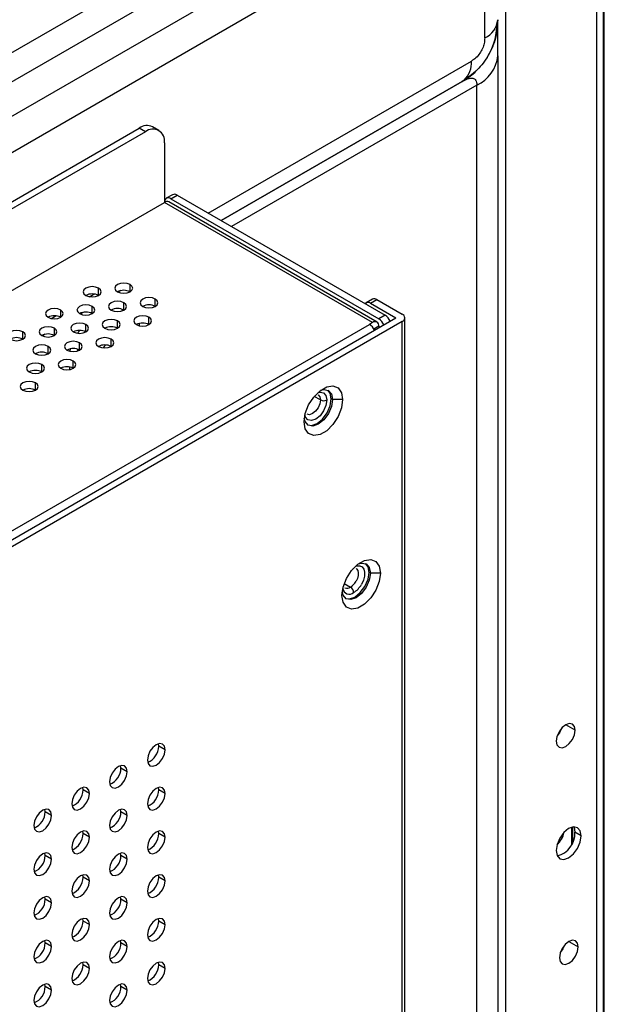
# Model space of a CAD drawing. Header units: millimetres. Extents: x 0 to 1118, y 0 to 864.
# Tile 303 of 309: x 1018 to 1026, y 715 to 729. Entities that reach past the tile are written whole.
import ezdxf

# ---------------------------------------------------------------- set-up
doc = ezdxf.new("R2010")
doc.units = ezdxf.units.MM

msp = doc.modelspace()

# ---------------------------------------------------------------- linework, layer by layer
at = {"color": 7, "linetype": 'Continuous', "lineweight": 25}
for p, q in [((1026.1451, 698.0611), (1026.1451, 790.6467)), ((1026.2518, 698.0068), (1026.2518, 789.8964)), ((1008.5632, 723.0015), (1024.4661, 732.1821)), ((1024.259, 731.6542), (1008.6668, 722.653)), ((1008.6668, 722.1705), (1024.259, 731.1717)), ((1024.3885, 730.7361), (1008.7962, 721.7349)), ((1024.576, 728.6258), (1024.576, 730.6278)), ((1024.7349, 728.6867), (1024.7563, 728.8516)), ((1024.759, 728.8809), (1024.759, 728.8809)), ((1024.7284, 728.6364), (1024.7349, 728.6867)), ((1024.7589, 728.6983), (1024.7586, 728.7621)), ((1024.759, 728.3735), (1024.759, 694.5554)), ((1024.259, 728.0149), (1020.8826, 726.0657)), ((1020.8826, 726.0657), (1024.259, 728.0148)), ((1024.259, 728.0149), (1024.2871, 728.0343)), ((1024.259, 728.0149), (1024.259, 728.0148)), ((985.8738, 707.8153), (1019.7334, 727.362)), ((1019.8218, 727.311), (985.8738, 707.7132)), ((1019.8218, 727.311), (1019.7334, 727.362)), ((1020.0093, 727.3296), (1019.9209, 727.3806)), ((1020.087, 727.1579), (1020.087, 726.3209)), ((985.8738, 706.5701), (1020.087, 726.3209)), ((1023.0038, 724.6371), (1020.087, 726.3209)), ((1020.2013, 726.4292), (1020.1129, 726.3781)), ((1023.0663, 724.6433), (1020.1495, 726.3271)), ((1020.1754, 726.3719), (1020.2638, 726.423)), ((1020.1754, 726.3719), (1023.0922, 724.6881)), ((1020.2638, 726.423), (1023.1806, 724.7391)), ((1019.1003, 725.0368), (1019.036, 724.9997)), ((1019.036, 724.9997), (1019.1004, 725.0368)), ((1023.0032, 724.9647), (1022.9148, 724.9137)), ((1022.9773, 724.9075), (1023.0657, 724.9585)), ((1023.0657, 724.9585), (1023.4192, 724.7544)), ((1019.5145, 724.8144), (1019.4946, 724.8029)), ((1022.9773, 724.9075), (1023.3308, 724.7034)), ((985.8738, 703.0799), (1023.3308, 724.7034)), ((1018.57, 724.7307), (1018.5057, 724.6935)), ((1018.5057, 724.6935), (1018.5701, 724.7307)), ((1023.1806, 724.7391), (1023.0922, 724.6881)), ((1023.4558, 688.208), (1023.4558, 724.7034)), ((1023.4192, 724.6524), (985.8738, 702.9779)), ((1019.7334, 724.6245), (1019.7334, 724.5936)), ((1023.0038, 724.6371), (1022.9596, 724.6116)), ((1023.0922, 724.586), (1023.0221, 724.5456)), ((1023.0922, 724.586), (1023.1084, 724.575)), ((1023.4192, 688.1569), (1023.4192, 724.6524)), ((1019.1667, 724.301), (1019.1707, 724.3068)), ((1019.2344, 724.2929), (1019.2308, 724.2827)), ((1018.7612, 723.9793), (1018.7612, 724.0141)), ((1022.4425, 723.5578), (1022.4248, 723.568)), ((1022.5839, 723.5578), (1022.4425, 723.5578)), ((1022.9729, 721.1264), (1022.9552, 721.1366)), ((1023.1143, 721.1264), (1022.9729, 721.1264)), ((1020.0074, 718.7022), (1020.0034, 718.736)), ((1020.0958, 718.6511), (1020.0074, 718.7022)), ((1019.4771, 718.396), (1019.4731, 718.4299)), ((1019.5655, 718.345), (1019.4771, 718.396)), ((1018.9468, 718.0898), (1018.9427, 718.1237)), ((1019.0352, 718.0388), (1018.9468, 718.0898)), ((1020.0074, 718.0897), (1020.0034, 718.1236)), ((1020.0958, 718.0387), (1020.0074, 718.0897)), ((1018.4164, 717.7837), (1018.4124, 717.8176)), ((1018.5048, 717.7327), (1018.4164, 717.7837)), ((1019.4771, 717.7836), (1019.4731, 717.8175)), ((1019.5655, 717.7326), (1019.4771, 717.7836)), ((1018.9468, 717.4774), (1018.9427, 717.5113)), ((1020.0074, 717.4773), (1020.0034, 717.5112)), ((1025.8086, 717.3602), (1025.8086, 717.5687)), ((1025.9289, 717.4447), (1025.8405, 717.4958)), ((1019.0352, 717.4264), (1018.9468, 717.4774)), ((1020.0958, 717.4263), (1020.0074, 717.4773)), ((1018.4164, 717.1713), (1018.4124, 717.2051)), ((1018.5048, 717.1203), (1018.4164, 717.1713)), ((1019.4771, 717.1712), (1019.4731, 717.205)), ((1019.5655, 717.1202), (1019.4771, 717.1712)), ((1018.9468, 716.865), (1018.9427, 716.8989)), ((1019.0352, 716.814), (1018.9468, 716.865)), ((1020.0074, 716.8649), (1020.0034, 716.8988)), ((1020.0958, 716.8139), (1020.0074, 716.8649)), ((1018.4164, 716.5589), (1018.4124, 716.5927)), ((1018.5048, 716.5079), (1018.4164, 716.5589)), ((1019.4771, 716.5588), (1019.4731, 716.5926)), ((1019.5655, 716.5078), (1019.4771, 716.5588)), ((1018.9468, 716.2526), (1018.9427, 716.2865)), ((1019.0352, 716.2016), (1018.9468, 716.2526)), ((1020.0074, 716.2525), (1020.0034, 716.2864)), ((1020.0958, 716.2015), (1020.0074, 716.2525)), ((1018.4164, 715.9465), (1018.4124, 715.9803)), ((1019.4771, 715.9464), (1019.4731, 715.9802)), ((1018.5048, 715.8955), (1018.4164, 715.9465)), ((1019.5655, 715.8954), (1019.4771, 715.9464)), ((1018.9468, 715.6402), (1018.9427, 715.6741)), ((1019.0352, 715.5892), (1018.9468, 715.6402)), ((1020.0074, 715.6401), (1020.0034, 715.674)), ((1020.0958, 715.5891), (1020.0074, 715.6401)), ((1018.4164, 715.3341), (1018.4124, 715.3679)), ((1018.5048, 715.283), (1018.4164, 715.3341)), ((1019.4771, 715.334), (1019.4731, 715.3678)), ((1019.5655, 715.2829), (1019.4771, 715.334))]:
    msp.add_line(p, q, dxfattribs=at)
at = {"color": 8, "linetype": 'Continuous', "lineweight": 25}
for p, q in [((1026.2335, 789.8709), (1026.2335, 698.0173)), ((1024.8688, 788.2907), (1024.8688, 697.3262)), ((1020.6995, 726.1714), (1024.3885, 728.301)), ((1024.4661, 727.9653), (1021.0291, 725.9811)), ((1024.4661, 694.3088), (1024.4661, 727.9653)), ((1019.1633, 725.0172), (1019.1633, 725.1193)), ((1019.4783, 725.0858), (1019.4387, 725.063)), ((1019.6053, 725.0682), (1019.6053, 725.1703)), ((1019.9588, 724.8641), (1019.9588, 724.9662)), ((1018.633, 724.7111), (1018.633, 724.8131)), ((1019.0749, 724.7621), (1019.0749, 724.8641)), ((1019.5169, 724.8131), (1019.5169, 724.9152)), ((1018.9479, 724.7797), (1018.9083, 724.7568)), ((1019.8704, 724.609), (1019.8704, 724.7111)), ((985.8738, 703.2024), (1022.9596, 724.6116)), ((1018.5446, 724.4559), (1018.5446, 724.558)), ((1018.9865, 724.507), (1018.9865, 724.609)), ((1019.4285, 724.558), (1019.4285, 724.66)), ((1018.1027, 724.4049), (1018.1027, 724.507)), ((1018.4176, 724.4735), (1018.378, 724.4507)), ((1019.3401, 724.3029), (1019.3401, 724.4049)), ((1018.4562, 724.2008), (1018.4562, 724.3029)), ((1018.8982, 724.2518), (1018.8982, 724.3539)), ((1018.3678, 723.9457), (1018.3678, 724.0477)), ((1018.8098, 723.9967), (1018.8098, 724.0988)), ((1018.2794, 723.6906), (1018.2794, 723.7926)), ((1022.2746, 723.5527), (1022.1871, 723.6032)), ((1022.607, 720.9804), (1022.6944, 720.93)), ((1025.8433, 718.9263), (1025.7107, 719.0029)), ((1025.7903, 717.564), (1025.7903, 717.3241)), ((1025.7549, 715.9663), (1025.8875, 715.8898))]:
    msp.add_line(p, q, dxfattribs=at)
at = {"color": 7, "linetype": 'Continuous', "lineweight": 25, "flags": 128}
for points in [[(1019.1633, 725.1193), (1019.1228, 725.1349), (1019.0749, 725.1404), (1019.0271, 725.1349), (1018.9865, 725.1193), (1018.9594, 725.0959), (1018.9499, 725.0682), (1018.9594, 725.0406), (1018.9865, 725.0172)], [(1018.9865, 725.0172), (1019.0271, 725.0016), (1019.0749, 724.9961), (1019.1228, 725.0016), (1019.1633, 725.0172), (1019.1904, 725.0406), (1019.1999, 725.0682), (1019.1904, 725.0959), (1019.1633, 725.1193)], [(1019.6053, 725.1703), (1019.5647, 725.1859), (1019.5169, 725.1914), (1019.469, 725.1859), (1019.4285, 725.1703), (1019.4014, 725.1469), (1019.3919, 725.1193), (1019.4014, 725.0917), (1019.4285, 725.0682)], [(1019.4285, 725.0682), (1019.469, 725.0526), (1019.5169, 725.0471), (1019.5647, 725.0526), (1019.6053, 725.0682), (1019.6324, 725.0917), (1019.6419, 725.1193), (1019.6324, 725.1469), (1019.6053, 725.1703)], [(1019.9588, 724.9662), (1019.9183, 724.9818), (1019.8704, 724.9873), (1019.8226, 724.9818), (1019.782, 724.9662), (1019.7549, 724.9428), (1019.7454, 724.9152), (1019.7549, 724.8876), (1019.782, 724.8641)], [(1019.782, 724.8641), (1019.8226, 724.8485), (1019.8704, 724.843), (1019.9183, 724.8485), (1019.9588, 724.8641), (1019.9859, 724.8876), (1019.9954, 724.9152), (1019.9859, 724.9428), (1019.9588, 724.9662)], [(1018.633, 724.8131), (1018.5924, 724.8288), (1018.5446, 724.8343), (1018.4968, 724.8288), (1018.4562, 724.8131), (1018.4291, 724.7897), (1018.4196, 724.7621), (1018.4291, 724.7345), (1018.4562, 724.7111)], [(1018.4562, 724.7111), (1018.4968, 724.6954), (1018.5446, 724.6899), (1018.5924, 724.6954), (1018.633, 724.7111), (1018.6601, 724.7345), (1018.6696, 724.7621), (1018.6601, 724.7897), (1018.633, 724.8131)], [(1019.0749, 724.8641), (1019.0344, 724.8798), (1018.9865, 724.8853), (1018.9387, 724.8798), (1018.8982, 724.8641), (1018.8711, 724.8407), (1018.8615, 724.8131), (1018.8711, 724.7855), (1018.8982, 724.7621)], [(1018.8982, 724.7621), (1018.9387, 724.7465), (1018.9865, 724.741), (1019.0344, 724.7465), (1019.0749, 724.7621), (1019.102, 724.7855), (1019.1115, 724.8131), (1019.102, 724.8407), (1019.0749, 724.8641)], [(1019.5169, 724.9152), (1019.4763, 724.9308), (1019.4285, 724.9363), (1019.3806, 724.9308), (1019.3401, 724.9152), (1019.313, 724.8918), (1019.3035, 724.8641), (1019.313, 724.8365), (1019.3401, 724.8131)], [(1019.3401, 724.8131), (1019.3806, 724.7975), (1019.4285, 724.792), (1019.4763, 724.7975), (1019.5169, 724.8131), (1019.544, 724.8365), (1019.5535, 724.8641), (1019.544, 724.8918), (1019.5169, 724.9152)], [(1019.4285, 724.66), (1019.3879, 724.6757), (1019.3401, 724.6812), (1019.2923, 724.6757), (1019.2517, 724.66), (1019.2246, 724.6366), (1019.2151, 724.609), (1019.2246, 724.5814), (1019.2517, 724.558)], [(1019.8704, 724.7111), (1019.8299, 724.7267), (1019.782, 724.7322), (1019.7342, 724.7267), (1019.6936, 724.7111), (1019.6666, 724.6877), (1019.657, 724.66), (1019.6666, 724.6324), (1019.6936, 724.609)], [(1019.6936, 724.609), (1019.7342, 724.5934), (1019.782, 724.5879), (1019.8299, 724.5934), (1019.8704, 724.609), (1019.8975, 724.6324), (1019.907, 724.66), (1019.8975, 724.6877), (1019.8704, 724.7111)], [(1018.1027, 724.507), (1018.0621, 724.5226), (1018.0143, 724.5281), (1017.9664, 724.5226), (1017.9259, 724.507), (1017.8988, 724.4836), (1017.8893, 724.4559), (1017.8988, 724.4283), (1017.9259, 724.4049)], [(1018.5446, 724.558), (1018.504, 724.5736), (1018.4562, 724.5791), (1018.4084, 724.5736), (1018.3678, 724.558), (1018.3407, 724.5346), (1018.3312, 724.507), (1018.3407, 724.4794), (1018.3678, 724.4559)], [(1018.3678, 724.4559), (1018.4084, 724.4403), (1018.4562, 724.4348), (1018.504, 724.4403), (1018.5446, 724.4559), (1018.5717, 724.4794), (1018.5812, 724.507), (1018.5717, 724.5346), (1018.5446, 724.558)], [(1018.9865, 724.609), (1018.946, 724.6247), (1018.8982, 724.6302), (1018.8503, 724.6247), (1018.8098, 724.609), (1018.7827, 724.5856), (1018.7732, 724.558), (1018.7827, 724.5304), (1018.8098, 724.507)], [(1018.8098, 724.507), (1018.8503, 724.4913), (1018.8982, 724.4858), (1018.946, 724.4913), (1018.9865, 724.507), (1019.0136, 724.5304), (1019.0232, 724.558), (1019.0136, 724.5856), (1018.9865, 724.609)], [(1018.8714, 724.4875), (1018.879, 724.498), (1018.9028, 724.528)], [(1019.2517, 724.558), (1019.2923, 724.5423), (1019.3401, 724.5369), (1019.3879, 724.5423), (1019.4285, 724.558), (1019.4556, 724.5814), (1019.4651, 724.609), (1019.4556, 724.6366), (1019.4285, 724.66)], [(1017.9259, 724.4049), (1017.9664, 724.3893), (1018.0143, 724.3838), (1018.0621, 724.3893), (1018.1027, 724.4049), (1018.1298, 724.4283), (1018.1393, 724.4559), (1018.1298, 724.4836), (1018.1027, 724.507)], [(1019.3401, 724.4049), (1019.2995, 724.4206), (1019.2517, 724.4261), (1019.2039, 724.4206), (1019.1633, 724.4049), (1019.1362, 724.3815), (1019.1267, 724.3539), (1019.1362, 724.3263), (1019.1633, 724.3029)], [(1019.1633, 724.3029), (1019.2039, 724.2872), (1019.2517, 724.2817), (1019.2995, 724.2872), (1019.3401, 724.3029), (1019.3672, 724.3263), (1019.3767, 724.3539), (1019.3672, 724.3815), (1019.3401, 724.4049)], [(1018.4562, 724.3029), (1018.4157, 724.3185), (1018.3678, 724.324), (1018.32, 724.3185), (1018.2794, 724.3029), (1018.2523, 724.2795), (1018.2428, 724.2518), (1018.2523, 724.2242), (1018.2794, 724.2008)], [(1018.2794, 724.2008), (1018.32, 724.1852), (1018.3678, 724.1797), (1018.4157, 724.1852), (1018.4562, 724.2008), (1018.4833, 724.2242), (1018.4928, 724.2518), (1018.4833, 724.2795), (1018.4562, 724.3029)], [(1018.8982, 724.3539), (1018.8576, 724.3695), (1018.8098, 724.375), (1018.7619, 724.3695), (1018.7214, 724.3539), (1018.6943, 724.3305), (1018.6848, 724.3029), (1018.6943, 724.2752), (1018.7214, 724.2518)], [(1018.7214, 724.2518), (1018.7619, 724.2362), (1018.8098, 724.2307), (1018.8576, 724.2362), (1018.8982, 724.2518), (1018.9253, 724.2752), (1018.9348, 724.3029), (1018.9253, 724.3305), (1018.8982, 724.3539)], [(1018.7658, 724.2353), (1018.7662, 724.238), (1018.7723, 724.2696)], [(1018.8728, 724.2631), (1018.8697, 724.2531), (1018.8655, 724.2383)], [(1019.2663, 724.3235), (1019.2407, 724.2999), (1019.2262, 724.2832)], [(1018.8098, 724.0988), (1018.7692, 724.1144), (1018.7214, 724.1199), (1018.6735, 724.1144), (1018.633, 724.0988), (1018.6059, 724.0754), (1018.5964, 724.0477), (1018.6059, 724.0201), (1018.633, 723.9967)], [(1018.3678, 724.0477), (1018.3273, 724.0634), (1018.2794, 724.0689), (1018.2316, 724.0634), (1018.191, 724.0477), (1018.164, 724.0243), (1018.1544, 723.9967), (1018.164, 723.9691), (1018.191, 723.9457)], [(1018.191, 723.9457), (1018.2316, 723.93), (1018.2794, 723.9246), (1018.3273, 723.93), (1018.3678, 723.9457), (1018.3949, 723.9691), (1018.4044, 723.9967), (1018.3949, 724.0243), (1018.3678, 724.0477)], [(1018.633, 723.9967), (1018.6735, 723.9811), (1018.7214, 723.9756), (1018.7692, 723.9811), (1018.8098, 723.9967), (1018.8369, 724.0201), (1018.8464, 724.0477), (1018.8369, 724.0754), (1018.8098, 724.0988)], [(1018.2794, 723.7926), (1018.2389, 723.8083), (1018.191, 723.8137), (1018.1432, 723.8083), (1018.1027, 723.7926), (1018.0756, 723.7692), (1018.066, 723.7416), (1018.0756, 723.714), (1018.1027, 723.6906)], [(1018.1027, 723.6906), (1018.1432, 723.6749), (1018.191, 723.6694), (1018.2389, 723.6749), (1018.2794, 723.6906), (1018.3065, 723.714), (1018.316, 723.7416), (1018.3065, 723.7692), (1018.2794, 723.7926)], [(1022.0448, 723.2465), (1022.061, 723.3624), (1022.1078, 723.4831), (1022.1796, 723.5939), (1022.2676, 723.6817), (1022.3612, 723.7358), (1022.4492, 723.7496), (1022.5209, 723.7215), (1022.5677, 723.6549), (1022.5839, 723.5578)], [(1022.2763, 723.6884), (1022.3198, 723.6991), (1022.3843, 723.6866), (1022.4274, 723.6369), (1022.4425, 723.5578)], [(1022.5839, 723.5578), (1022.5677, 723.4419), (1022.5209, 723.3213), (1022.4492, 723.2104), (1022.3612, 723.1226), (1022.2676, 723.0686), (1022.1796, 723.0548), (1022.1078, 723.0828), (1022.061, 723.1494), (1022.0448, 723.2465)], [(1022.4425, 723.5578), (1022.4274, 723.4612), (1022.3843, 723.3618), (1022.3198, 723.2747), (1022.2437, 723.2133), (1022.1675, 723.1869), (1022.103, 723.1994), (1022.0599, 723.249), (1022.0475, 723.292)], [(1022.0945, 723.205), (1022.1499, 723.1971), (1022.226, 723.2235), (1022.3021, 723.285), (1022.3666, 723.372), (1022.4097, 723.4714), (1022.4248, 723.568)], [(1022.4248, 723.568), (1022.4097, 723.6471), (1022.3751, 723.6912)], [(1022.5751, 720.8152), (1022.5914, 720.931), (1022.6382, 721.0517), (1022.7099, 721.1626), (1022.7979, 721.2504), (1022.8915, 721.3044), (1022.9795, 721.3182), (1023.0512, 721.2901), (1023.098, 721.2235), (1023.1143, 721.1264)], [(1022.8066, 721.257), (1022.8501, 721.2677), (1022.9146, 721.2552), (1022.9577, 721.2056), (1022.9729, 721.1264)], [(1022.9552, 721.1366), (1022.94, 721.2158), (1022.9055, 721.2598)], [(1023.1143, 721.1264), (1023.098, 721.0106), (1023.0512, 720.8899), (1022.9795, 720.779), (1022.8915, 720.6912), (1022.7979, 720.6372), (1022.7099, 720.6234), (1022.6382, 720.6515), (1022.5914, 720.7181), (1022.5751, 720.8152)], [(1022.9729, 721.1264), (1022.9577, 721.0298), (1022.9146, 720.9304), (1022.8501, 720.8434), (1022.774, 720.782), (1022.6979, 720.7555), (1022.6334, 720.768), (1022.5902, 720.8177), (1022.5778, 720.8607)], [(1022.6248, 720.7736), (1022.6802, 720.7657), (1022.7563, 720.7922), (1022.8324, 720.8536), (1022.8969, 720.9406), (1022.94, 721.04), (1022.9552, 721.1366)], [(1025.8433, 718.9263), (1025.8332, 718.9791), (1025.8045, 719.0121), (1025.7614, 719.0205), (1025.7107, 719.0029), (1025.66, 718.9619), (1025.617, 718.9039), (1025.5882, 718.8376), (1025.5781, 718.7732)], [(1025.5781, 718.7732), (1025.5882, 718.7205), (1025.617, 718.6874), (1025.66, 718.679), (1025.7107, 718.6967), (1025.7614, 718.7376), (1025.8045, 718.7956), (1025.8332, 718.8619), (1025.8433, 718.9263)], [(1025.6536, 718.955), (1025.6277, 718.8977), (1025.5911, 718.8466)], [(1020.0958, 718.6511), (1020.0864, 718.7004), (1020.0596, 718.7312), (1020.0194, 718.739), (1019.9721, 718.7226), (1019.9247, 718.6844), (1019.8846, 718.6302), (1019.8577, 718.5684), (1019.8483, 718.5083)], [(1019.8483, 718.5083), (1019.8577, 718.459), (1019.8846, 718.4281), (1019.9247, 718.4203), (1019.9721, 718.4368), (1020.0194, 718.475), (1020.0596, 718.5292), (1020.0864, 718.591), (1020.0958, 718.6511)], [(1019.5655, 718.345), (1019.5561, 718.3942), (1019.5292, 718.4251), (1019.4891, 718.4329), (1019.4417, 718.4164), (1019.3944, 718.3782), (1019.3542, 718.3241), (1019.3274, 718.2622), (1019.318, 718.2021)], [(1019.318, 718.2021), (1019.3274, 718.1529), (1019.3542, 718.122), (1019.3944, 718.1142), (1019.4417, 718.1306), (1019.4891, 718.1689), (1019.5292, 718.223), (1019.5561, 718.2849), (1019.5655, 718.345)], [(1019.0352, 718.0388), (1019.0257, 718.0881), (1018.9989, 718.1189), (1018.9588, 718.1267), (1018.9114, 718.1103), (1018.8641, 718.0721), (1018.8239, 718.0179), (1018.7971, 717.9561), (1018.7877, 717.8959)], [(1020.0958, 718.0387), (1020.0864, 718.088), (1020.0596, 718.1188), (1020.0194, 718.1266), (1019.9721, 718.1102), (1019.9247, 718.072), (1019.8846, 718.0178), (1019.8577, 717.956), (1019.8483, 717.8958)], [(1018.7877, 717.8959), (1018.7971, 717.8467), (1018.8239, 717.8158), (1018.8641, 717.808), (1018.9114, 717.8245), (1018.9588, 717.8627), (1018.9989, 717.9169), (1019.0257, 717.9787), (1019.0352, 718.0388)], [(1019.8483, 717.8958), (1019.8577, 717.8466), (1019.8846, 717.8157), (1019.9247, 717.8079), (1019.9721, 717.8244), (1020.0194, 717.8626), (1020.0596, 717.9168), (1020.0864, 717.9786), (1020.0958, 718.0387)], [(1018.5048, 717.7327), (1018.4954, 717.7819), (1018.4686, 717.8128), (1018.4284, 717.8206), (1018.3811, 717.8041), (1018.3337, 717.7659), (1018.2936, 717.7118), (1018.2668, 717.6499), (1018.2573, 717.5898)], [(1019.5655, 717.7326), (1019.5561, 717.7818), (1019.5292, 717.8127), (1019.4891, 717.8205), (1019.4417, 717.804), (1019.3944, 717.7658), (1019.3542, 717.7117), (1019.3274, 717.6498), (1019.318, 717.5897)], [(1018.2573, 717.5898), (1018.2668, 717.5405), (1018.2936, 717.5097), (1018.3337, 717.5019), (1018.3811, 717.5183), (1018.4284, 717.5566), (1018.4686, 717.6107), (1018.4954, 717.6725), (1018.5048, 717.7327)], [(1019.318, 717.5897), (1019.3274, 717.5405), (1019.3542, 717.5096), (1019.3944, 717.5018), (1019.4417, 717.5182), (1019.4891, 717.5565), (1019.5292, 717.6106), (1019.5561, 717.6724), (1019.5655, 717.7326)], [(1019.0352, 717.4264), (1019.0257, 717.4757), (1018.9989, 717.5065), (1018.9588, 717.5143), (1018.9114, 717.4979), (1018.8641, 717.4597), (1018.8239, 717.4055), (1018.7971, 717.3437), (1018.7877, 717.2835)], [(1020.0958, 717.4263), (1020.0864, 717.4756), (1020.0596, 717.5064), (1020.0194, 717.5142), (1019.9721, 717.4978), (1019.9247, 717.4596), (1019.8846, 717.4054), (1019.8577, 717.3436), (1019.8483, 717.2834)], [(1025.9289, 717.4447), (1025.9155, 717.5151), (1025.8772, 717.5592), (1025.8198, 717.5703), (1025.7522, 717.5468), (1025.6845, 717.4922), (1025.6272, 717.4149), (1025.5888, 717.3265), (1025.5754, 717.2406)], [(1025.8249, 717.5707), (1025.8271, 717.5661), (1025.8405, 717.4958)], [(1018.7877, 717.2835), (1018.7971, 717.2343), (1018.8239, 717.2034), (1018.8641, 717.1956), (1018.9114, 717.2121), (1018.9588, 717.2503), (1018.9989, 717.3044), (1019.0257, 717.3663), (1019.0352, 717.4264)], [(1019.8483, 717.2834), (1019.8577, 717.2342), (1019.8846, 717.2033), (1019.9247, 717.1955), (1019.9721, 717.212), (1020.0194, 717.2502), (1020.0596, 717.3044), (1020.0864, 717.3662), (1020.0958, 717.4263)], [(1025.5754, 717.2406), (1025.5888, 717.1703), (1025.6272, 717.1262), (1025.6845, 717.115), (1025.7522, 717.1386), (1025.8198, 717.1931), (1025.8772, 717.2705), (1025.9155, 717.3588), (1025.9289, 717.4447)], [(1018.5048, 717.1203), (1018.4954, 717.1695), (1018.4686, 717.2004), (1018.4284, 717.2082), (1018.3811, 717.1917), (1018.3337, 717.1535), (1018.2936, 717.0994), (1018.2668, 717.0375), (1018.2573, 716.9774)], [(1018.2573, 716.9774), (1018.2668, 716.9281), (1018.2936, 716.8973), (1018.3337, 716.8895), (1018.3811, 716.9059), (1018.4284, 716.9441), (1018.4686, 716.9983), (1018.4954, 717.0601), (1018.5048, 717.1203)], [(1019.5655, 717.1202), (1019.5561, 717.1694), (1019.5292, 717.2003), (1019.4891, 717.2081), (1019.4417, 717.1916), (1019.3944, 717.1534), (1019.3542, 717.0993), (1019.3274, 717.0374), (1019.318, 716.9773)], [(1019.318, 716.9773), (1019.3274, 716.928), (1019.3542, 716.8972), (1019.3944, 716.8894), (1019.4417, 716.9058), (1019.4891, 716.944), (1019.5292, 716.9982), (1019.5561, 717.06), (1019.5655, 717.1202)], [(1019.0352, 716.814), (1019.0257, 716.8633), (1018.9989, 716.8941), (1018.9588, 716.9019), (1018.9114, 716.8855), (1018.8641, 716.8473), (1018.8239, 716.7931), (1018.7971, 716.7313), (1018.7877, 716.6711)], [(1018.7877, 716.6711), (1018.7971, 716.6219), (1018.8239, 716.591), (1018.8641, 716.5832), (1018.9114, 716.5997), (1018.9588, 716.6379), (1018.9989, 716.692), (1019.0257, 716.7539), (1019.0352, 716.814)], [(1020.0958, 716.8139), (1020.0864, 716.8632), (1020.0596, 716.894), (1020.0194, 716.9018), (1019.9721, 716.8854), (1019.9247, 716.8472), (1019.8846, 716.793), (1019.8577, 716.7312), (1019.8483, 716.671)], [(1019.8483, 716.671), (1019.8577, 716.6218), (1019.8846, 716.5909), (1019.9247, 716.5831), (1019.9721, 716.5996), (1020.0194, 716.6378), (1020.0596, 716.6919), (1020.0864, 716.7538), (1020.0958, 716.8139)], [(1018.5048, 716.5079), (1018.4954, 716.5571), (1018.4686, 716.588), (1018.4284, 716.5958), (1018.3811, 716.5793), (1018.3337, 716.5411), (1018.2936, 716.4869), (1018.2668, 716.4251), (1018.2573, 716.365)], [(1019.5655, 716.5078), (1019.5561, 716.557), (1019.5292, 716.5879), (1019.4891, 716.5957), (1019.4417, 716.5792), (1019.3944, 716.541), (1019.3542, 716.4868), (1019.3274, 716.425), (1019.318, 716.3649)], [(1018.2573, 716.365), (1018.2668, 716.3157), (1018.2936, 716.2849), (1018.3337, 716.2771), (1018.3811, 716.2935), (1018.4284, 716.3317), (1018.4686, 716.3859), (1018.4954, 716.4477), (1018.5048, 716.5079)], [(1019.318, 716.3649), (1019.3274, 716.3156), (1019.3542, 716.2848), (1019.3944, 716.277), (1019.4417, 716.2934), (1019.4891, 716.3316), (1019.5292, 716.3858), (1019.5561, 716.4476), (1019.5655, 716.5078)], [(1019.0352, 716.2016), (1019.0257, 716.2508), (1018.9989, 716.2817), (1018.9588, 716.2895), (1018.9114, 716.2731), (1018.8641, 716.2348), (1018.8239, 716.1807), (1018.7971, 716.1189), (1018.7877, 716.0587)], [(1020.0958, 716.2015), (1020.0864, 716.2507), (1020.0596, 716.2816), (1020.0194, 716.2894), (1019.9721, 716.273), (1019.9247, 716.2347), (1019.8846, 716.1806), (1019.8577, 716.1188), (1019.8483, 716.0586)], [(1018.7877, 716.0587), (1018.7971, 716.0095), (1018.8239, 715.9786), (1018.8641, 715.9708), (1018.9114, 715.9873), (1018.9588, 716.0255), (1018.9989, 716.0796), (1019.0257, 716.1415), (1019.0352, 716.2016)], [(1019.8483, 716.0586), (1019.8577, 716.0094), (1019.8846, 715.9785), (1019.9247, 715.9707), (1019.9721, 715.9872), (1020.0194, 716.0254), (1020.0596, 716.0795), (1020.0864, 716.1414), (1020.0958, 716.2015)], [(1018.5048, 715.8955), (1018.4954, 715.9447), (1018.4686, 715.9756), (1018.4284, 715.9834), (1018.3811, 715.9669), (1018.3337, 715.9287), (1018.2936, 715.8745), (1018.2668, 715.8127), (1018.2573, 715.7526)], [(1019.5655, 715.8954), (1019.5561, 715.9446), (1019.5292, 715.9755), (1019.4891, 715.9833), (1019.4417, 715.9668), (1019.3944, 715.9286), (1019.3542, 715.8744), (1019.3274, 715.8126), (1019.318, 715.7525)], [(1025.8875, 715.8898), (1025.8774, 715.9426), (1025.8487, 715.9756), (1025.8056, 715.984), (1025.7549, 715.9664), (1025.7042, 715.9254), (1025.6612, 715.8674), (1025.6324, 715.8011), (1025.6223, 715.7367)], [(1018.2573, 715.7526), (1018.2668, 715.7033), (1018.2936, 715.6725), (1018.3337, 715.6647), (1018.3811, 715.6811), (1018.4284, 715.7193), (1018.4686, 715.7735), (1018.4954, 715.8353), (1018.5048, 715.8955)], [(1019.318, 715.7525), (1019.3274, 715.7032), (1019.3542, 715.6724), (1019.3944, 715.6646), (1019.4417, 715.681), (1019.4891, 715.7192), (1019.5292, 715.7734), (1019.5561, 715.8352), (1019.5655, 715.8954)], [(1025.6223, 715.7367), (1025.6324, 715.684), (1025.6612, 715.6509), (1025.7042, 715.6425), (1025.7549, 715.6602), (1025.8056, 715.7011), (1025.8487, 715.7591), (1025.8774, 715.8254), (1025.8875, 715.8898)], [(1025.6978, 715.9184), (1025.6719, 715.8612), (1025.6352, 715.8101)], [(1019.0352, 715.5892), (1019.0257, 715.6384), (1018.9989, 715.6693), (1018.9588, 715.6771), (1018.9114, 715.6607), (1018.8641, 715.6224), (1018.8239, 715.5683), (1018.7971, 715.5064), (1018.7877, 715.4463)], [(1018.7877, 715.4463), (1018.7971, 715.3971), (1018.8239, 715.3662), (1018.8641, 715.3584), (1018.9114, 715.3749), (1018.9588, 715.4131), (1018.9989, 715.4672), (1019.0257, 715.5291), (1019.0352, 715.5892)], [(1020.0958, 715.5891), (1020.0864, 715.6383), (1020.0596, 715.6692), (1020.0194, 715.677), (1019.9721, 715.6606), (1019.9247, 715.6223), (1019.8846, 715.5682), (1019.8577, 715.5063), (1019.8483, 715.4462)], [(1019.8483, 715.4462), (1019.8577, 715.397), (1019.8846, 715.3661), (1019.9247, 715.3583), (1019.9721, 715.3748), (1020.0194, 715.413), (1020.0596, 715.4671), (1020.0864, 715.529), (1020.0958, 715.5891)], [(1018.5048, 715.283), (1018.4954, 715.3323), (1018.4686, 715.3632), (1018.4284, 715.371), (1018.3811, 715.3545), (1018.3337, 715.3163), (1018.2936, 715.2621), (1018.2668, 715.2003), (1018.2573, 715.1402)], [(1018.2573, 715.1402), (1018.2668, 715.0909), (1018.2936, 715.0601), (1018.3337, 715.0523), (1018.3811, 715.0687), (1018.4284, 715.1069), (1018.4686, 715.1611), (1018.4954, 715.2229), (1018.5048, 715.283)], [(1019.5655, 715.2829), (1019.5561, 715.3322), (1019.5292, 715.3631), (1019.4891, 715.3709), (1019.4417, 715.3544), (1019.3944, 715.3162), (1019.3542, 715.262), (1019.3274, 715.2002), (1019.318, 715.1401)], [(1019.318, 715.1401), (1019.3274, 715.0908), (1019.3542, 715.06), (1019.3944, 715.0522), (1019.4417, 715.0686), (1019.4891, 715.1068), (1019.5292, 715.161), (1019.5561, 715.2228), (1019.5655, 715.2829)]]:
    msp.add_lwpolyline(points, dxfattribs=at)
at = {"color": 8, "linetype": 'Continuous', "lineweight": 25, "flags": 128}
for points in [[(1022.2366, 723.6553), (1022.2675, 723.6626), (1022.3177, 723.6528), (1022.3512, 723.6142), (1022.363, 723.5527)], [(1022.2421, 723.6243), (1022.2422, 723.6242), (1022.2662, 723.5967), (1022.2746, 723.5527)], [(1022.363, 723.5527), (1022.3512, 723.4775), (1022.3177, 723.4002), (1022.2675, 723.3325), (1022.2083, 723.2848), (1022.1491, 723.2642), (1022.0989, 723.274), (1022.0654, 723.3125), (1022.0562, 723.3429)], [(1022.2746, 723.5527), (1022.2662, 723.499), (1022.2422, 723.4438), (1022.2064, 723.3954), (1022.1641, 723.3613), (1022.1218, 723.3466), (1022.0861, 723.3535)], [(1022.0684, 723.3877), (1022.0707, 723.3926), (1022.0719, 723.3982)], [(1022.7669, 721.224), (1022.7836, 721.2289), (1022.8247, 721.2301), (1022.8583, 721.2143), (1022.8816, 721.1827), (1022.8926, 721.138), (1022.8903, 721.0843), (1022.8748, 721.026), (1022.8476, 720.9682)], [(1022.7269, 721.1828), (1022.7312, 721.1866), (1022.7342, 721.191)], [(1022.7722, 721.1931), (1022.7799, 721.1877), (1022.7966, 721.1651), (1022.8044, 721.1333), (1022.8027, 721.0949), (1022.7917, 721.0532), (1022.7723, 721.012)]]:
    msp.add_lwpolyline(points, dxfattribs=at)
at = {"color": 7, "linetype": 'Continuous', "lineweight": 25}
for centre, radius, start, end in [((1024.4462, 728.9121), 0.3143, 294.37466, 354.3052), ((1024.2586, 728.4234), 0.5029, 294.37466, 354.3052), ((1019.8433, 727.2087), 0.1886, 65.69288, 125.61758), ((1019.9253, 727.1841), 0.1638, 350.78596, 129.20329), ((1020.1409, 726.3296), 0.0546, 50.79671, 189.21404), ((1020.1236, 726.2698), 0.0629, 65.69288, 125.61758), ((1020.2271, 726.3719), 0.0629, 54.38242, 114.30712), ((1019.5169, 724.8976), 0.1921, 62.61002, 117.3846), ((1019.0749, 724.8466), 0.1921, 62.61002, 117.3846), ((1023.029, 724.9074), 0.0629, 54.38242, 114.30712), ((1019.4285, 724.6425), 0.1921, 62.61002, 117.3846), ((1019.8704, 724.6935), 0.1921, 62.61002, 117.3846), ((1022.9425, 724.8652), 0.0548, 50.59023, 139.62059), ((1018.5446, 724.5405), 0.1921, 62.61002, 117.3846), ((1018.9865, 724.5915), 0.1921, 62.61002, 117.3846), ((1022.9926, 724.5304), 0.1865, 24.06764, 57.72233), ((1023.079, 724.5797), 0.1891, 24.29869, 57.49128), ((1023.3999, 724.7034), 0.0546, 290.78342, 69.21658), ((1018.8982, 724.3364), 0.1921, 62.61002, 117.3846), ((1019.3401, 724.3874), 0.1921, 62.61002, 117.3846), ((1019.782, 724.4384), 0.1921, 62.61002, 117.3846), ((1022.858, 724.4521), 0.1891, 24.29869, 57.49128), ((1023.0383, 724.5948), 0.0546, 350.78596, 129.20329), ((1018.0143, 724.2343), 0.1921, 62.61002, 117.3846), ((1018.4562, 724.2853), 0.1921, 62.61002, 117.3846), ((1018.8098, 724.0812), 0.1921, 62.61002, 117.3846), ((1019.2517, 724.1323), 0.1921, 62.61002, 117.3846), ((1018.3678, 724.0302), 0.1921, 62.61002, 117.3846), ((1018.7214, 723.8261), 0.1921, 62.61002, 117.3846), ((1018.2794, 723.7751), 0.1921, 62.61002, 117.3846), ((1018.191, 723.5199), 0.1921, 62.61002, 117.3846), ((1022.3188, 723.638), 0.0961, 242.60967, 297.39033), ((1022.5753, 721.121), 0.2252, 301.94402, 331.02794), ((1022.5718, 721.1209), 0.3152, 301.94402, 331.02794), ((1022.6427, 720.849), 0.0961, 2.60548, 57.39452), ((1019.7573, 718.7058), 0.2502, 292.33695, 359.16673), ((1019.227, 718.3996), 0.2502, 292.33695, 359.16673), ((1018.6966, 718.0935), 0.2502, 292.33695, 359.16673), ((1019.7573, 718.0934), 0.2502, 292.33695, 359.16673), ((1018.1663, 717.7873), 0.2502, 292.33695, 359.16673), ((1019.227, 717.7872), 0.2502, 292.33695, 359.16673), ((1025.4388, 717.5227), 0.2474, 307.27502, 352.869), ((1025.5176, 717.4805), 0.3233, 283.1242, 2.70838), ((1018.6966, 717.4811), 0.2502, 292.33695, 359.16673), ((1019.7573, 717.481), 0.2502, 292.33695, 359.16673), ((1018.1663, 717.1749), 0.2502, 292.33695, 359.16673), ((1019.227, 717.1748), 0.2502, 292.33695, 359.16673), ((1018.6966, 716.8687), 0.2502, 292.33695, 359.16673), ((1019.7573, 716.8686), 0.2502, 292.33695, 359.16673), ((1018.1663, 716.5625), 0.2502, 292.33695, 359.16673), ((1019.227, 716.5624), 0.2502, 292.33695, 359.16673), ((1018.6966, 716.2563), 0.2502, 292.33695, 359.16673), ((1019.7573, 716.2562), 0.2502, 292.33695, 359.16673), ((1018.1663, 715.9501), 0.2502, 292.33695, 359.16673), ((1019.227, 715.95), 0.2502, 292.33695, 359.16673), ((1018.6966, 715.6439), 0.2502, 292.33695, 359.16673), ((1019.7573, 715.6438), 0.2502, 292.33695, 359.16673), ((1018.1663, 715.3377), 0.2502, 292.33695, 359.16673), ((1019.227, 715.3376), 0.2502, 292.33695, 359.16673)]:
    msp.add_arc(centre, radius, start, end, dxfattribs=at)
at = {"color": 8, "linetype": 'Continuous', "lineweight": 25}
for centre, radius, start, end in [((1023.759, 728.8809), 1, 328.11887, 0), ((1024.0609, 728.2729), 0.3287, 313.48041, 4.90979), ((1022.6786, 720.9243), 0.0929, 187.86702, 310.28595), ((1022.6488, 720.9919), 0.0769, 245.27123, 306.36193)]:
    msp.add_arc(centre, radius, start, end, dxfattribs=at)
at = {"color": 7, "linetype": 'Continuous', "lineweight": 25}
for points, knots in [([(1024.759, 728.8809), (1024.7524, 728.7929), (1024.7395, 728.6206), (1024.634, 728.3763), (1024.4752, 728.1624), (1024.3322, 728.0648), (1024.259, 728.0149)], [0, 0, 0, 0, 0.2553196, 0.499421, 0.7437908, 1, 1, 1, 1]), ([(1024.759, 728.3735), (1024.759, 728.4545), (1024.759, 728.6086), (1024.759, 728.7681), (1024.759, 728.8419), (1024.759, 728.8547), (1024.759, 728.859)], [0, 0, 0, 0, 0.2996162, 0.5695309, 0.8537018, 1, 1, 1, 1]), ([(1024.7566, 728.7581), (1024.756, 728.7602), (1024.7551, 728.7639), (1024.7473, 728.7146), (1024.7325, 728.648), (1024.714, 728.5763), (1024.694, 728.5292), (1024.6882, 728.5154)], [0, 0, 0, 0, 0.2820352, 0.5002541, 0.7078488, 0.9148096, 1, 1, 1, 1]), ([(1024.576, 728.6258), (1024.5744, 728.6004), (1024.5714, 728.5528), (1024.5477, 728.4771), (1024.5076, 728.4064), (1024.4529, 728.3419), (1024.4104, 728.3149), (1024.3885, 728.301)], [0, 0, 0, 0, 0.2122779, 0.3982815, 0.5762294, 0.7816959, 1, 1, 1, 1]), ([(1024.283, 728.0319), (1024.343, 728.0686), (1024.4058, 728.1069), (1024.4608, 728.1695), (1024.4632, 728.1722)], [0, 0, 0, 0, 0.9559099, 1, 1, 1, 1]), ([(1024.259, 728.0148), (1024.3115, 728.0417), (1024.3834, 728.0785), (1024.4462, 728.0458), (1024.4639, 728.0063), (1024.4654, 727.9785), (1024.4661, 727.9653)], [0, 0, 0, 0, 0.60153714, 0.82337543, 0.91564742, 1, 1, 1, 1])]:
    msp.add_open_spline(points, degree=3, knots=knots, dxfattribs=at)

doc.saveas('drawing.dxf')
